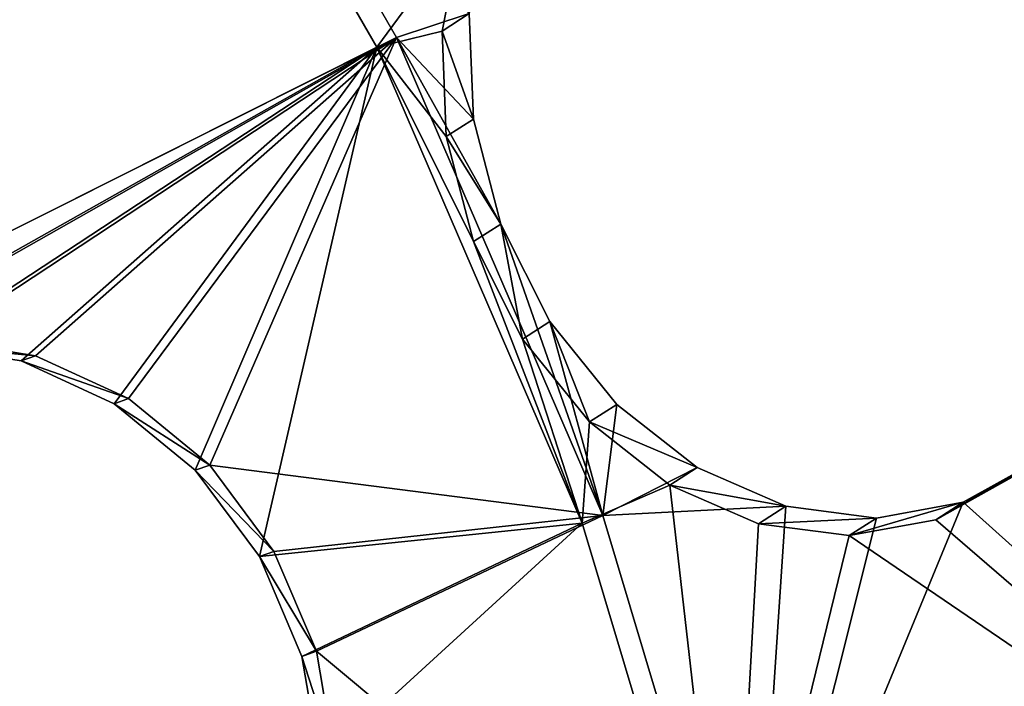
# Model space of a CAD drawing. Header units: millimetres. Extents: x 0 to 2133, y 0 to 2087.
# Tile 864 of 876: x 2057 to 2073, y 160 to 171. Entities that reach past the tile are written whole.
import ezdxf

# ---------------------------------------------------------------- set-up
doc = ezdxf.new("R2010")
doc.units = ezdxf.units.MM
doc.header["$LTSCALE"] = 25.4
doc.layers.get('0').update_dxf_attribs({"true_color": 0xff5454})

# ---------------------------------------------------------------- blocks, each defined once
blk = doc.blocks.new('COSMO-S-3382-4917.STL#2')
at = {"color": 250, "true_color": 0x282828}
mesh = blk.add_polyface(dxfattribs=at)
corners = [(1709.841, 208.672, 1539.288), (1710.486, 206.25, 1539.288), (1709.88, 193.269, 1539.288), (1711.624, 223.971, 1539.288), (1713.18, 228.005, 1539.288), (1715.203, 238.952, 1539.288), (1719.512, 248.991, 1539.288), (1720.53, 253.404, 1539.288), (1729.3, 268.606, 1539.288), (1727.528, 267.125, 1539.288), (1736.1, 279.922, 1539.288), (1742.261, 286.284, 1539.288), (1746.125, 291.615, 1539.288), (1758.024, 301.517, 1539.288), (1757.464, 302.04, 1539.288), (1769.955, 311.052, 1539.288), (1776.134, 313.868, 1539.288), (1783.424, 318.522, 1539.288), (1796.071, 322.98, 1539.288), (1797.683, 324.347, 1539.288), (1817.262, 328.591, 1539.288), (1812.531, 328.445, 1539.288), (1827.758, 330.758, 1539.288), (1839.095, 330.541, 1539.288), (1843.153, 331.254, 1539.288), (1860.945, 328.773, 1539.288), (1858.498, 329.925, 1539.288), (1873.578, 326.791, 1539.288), (1882.181, 323.337, 1539.288), (1888.182, 321.895, 1539.288), (1902.193, 314.391, 1539.288), (1902.104, 315.307, 1539.288), (1915.15, 307.118, 1539.288), (1920.405, 302.191, 1539.288), (1927.135, 297.443, 1539.288), (1936.294, 287.09, 1539.288), (1937.892, 286.419, 1539.288), (1949.402, 269.52, 1539.288), (1947.269, 274.2, 1539.288), (1955.136, 260.958, 1539.288), (1959.352, 249.987, 1539.288), (1961.381, 246.878, 1539.288), (1965.858, 229.054, 1539.288), (1965.917, 232.159, 1539.288), (1968.732, 207.323, 1539.288), (1968.68, 217.006, 1539.288), (1969.632, 201.633, 1539.288), (1968.758, 186.255, 1539.288), (1711.741, 177.98, 1539.288), (1711.508, 184.353, 1539.288), (1716.215, 162.944, 1539.288), (1715.397, 163.017, 1539.288), (1720.797, 148.592, 1539.288), (1724.472, 142.638, 1539.288), (1727.865, 134.907, 1539.288), (1736.043, 124.02, 1539.288), (1736.502, 122.154, 1539.288), (1750.594, 107.625, 1539.288), (1746.587, 110.512, 1539.288), (1757.978, 100.145, 1539.288), (1767.706, 93.925, 1539.288), (1767.283, 93.294, 1539.288), (1770.516, 91.197, 1539.288), (1786.887, 83.314, 1539.288), (1784.023, 83.796, 1539.288), (1798.311, 78.043, 1539.288), (1807.586, 76.097, 1539.288), (1813.179, 74.021, 1539.288), (1829.206, 72.482, 1539.288), (1828.419, 71.786, 1539.288), (1843.816, 71.369, 1539.288), (1851.127, 72.573, 1539.288), (1859.154, 72.776, 1539.288), (1872.717, 76.367, 1539.288), (1874.218, 75.987, 1539.288), (1893.355, 83.756, 1539.288), (1888.797, 80.957, 1539.288), (1902.685, 87.616, 1539.288), (1912.448, 94.526, 1539.288), (1915.688, 95.872, 1539.288), (1929.445, 108.368, 1539.288), (1927.624, 105.607, 1539.288), (1938.325, 116.686, 1539.288), (1943.859, 124.883, 1539.288), (1947.64, 128.953, 1539.288), (1955.275, 143.597, 1539.288), (1955.438, 142.235, 1539.288), (1963.364, 163.97, 1539.288), (1961.612, 156.346, 1539.288), (1966.073, 171.089, 1539.288), (1967.893, 185.418, 1539.288)]
mesh.append_faces([[corners[k] for k in face] for face in [(0, 1, 2), (1, 3, 4), (4, 5, 6), (6, 7, 8), (8, 10, 11), (11, 12, 13), (13, 15, 16), (16, 17, 18), (18, 19, 20), (20, 22, 23), (23, 24, 25), (25, 27, 28), (28, 29, 30), (30, 32, 33), (33, 34, 35), (35, 36, 37), (37, 39, 40), (40, 41, 42), (42, 43, 44), (48, 50, 51), (51, 50, 52), (52, 53, 54), (54, 55, 56), (56, 57, 58), (58, 57, 59), (59, 60, 61), (61, 60, 62), (62, 63, 64), (64, 63, 65), (65, 66, 67), (67, 68, 69), (69, 68, 70), (70, 71, 72), (72, 73, 74), (74, 75, 76), (76, 75, 77), (77, 78, 79), (79, 80, 81), (81, 80, 82), (82, 83, 84), (84, 85, 86), (86, 87, 88), (88, 87, 89), (89, 90, 47)]], dxfattribs={"vtx0": -1, "vtx1": -1, "color": 250})
mesh.append_faces([[corners[k] for k in face] for face in [(1, 0, 3), (4, 3, 5), (6, 5, 7), (8, 7, 9), (8, 9, 10), (11, 10, 12), (13, 12, 14), (13, 14, 15), (16, 15, 17), (18, 17, 19), (20, 19, 21), (20, 21, 22), (23, 22, 24), (25, 24, 26), (25, 26, 27), (28, 27, 29), (30, 29, 31), (30, 31, 32), (33, 32, 34), (35, 34, 36), (37, 36, 38), (37, 38, 39), (40, 39, 41), (42, 41, 43), (44, 43, 45), (44, 45, 46), (44, 46, 47), (1, 48, 2), (48, 1, 49), (48, 49, 50), (52, 50, 53), (54, 53, 55), (56, 55, 57), (59, 57, 60), (62, 60, 63), (65, 63, 66), (67, 66, 68), (70, 68, 71), (72, 71, 73), (74, 73, 75), (77, 75, 78), (79, 78, 80), (82, 80, 83), (84, 83, 85), (86, 85, 87), (89, 87, 90), (47, 90, 44)]], dxfattribs={"vtx0": -1, "vtx2": -1, "color": 250})
mesh = blk.add_polyface(dxfattribs=at)
corners = [(1735.545, 182.32, 1669.288), (1734.489, 198.294, 1669.288), (1734.03, 194.764, 1669.288), (1736.958, 178.45, 1669.288), (1738.52, 170.143, 1669.288), (1743.139, 159.432, 1669.288), (1742.915, 158.403, 1669.288), (1748.668, 147.265, 1669.288), (1752.806, 141.927, 1669.288), (1755.697, 136.885, 1669.288), (1765.612, 126.568, 1669.288), (1763.905, 127.41, 1669.288), (1773.176, 118.973, 1669.288), (1781.093, 113.91, 1669.288), (1780.749, 113.397, 1669.288), (1783.38, 111.69, 1669.288), (1798.69, 104.411, 1669.288), (1794.373, 105.666, 1669.288), (1806.002, 100.985, 1669.288), (1817.766, 98.414, 1669.288), (1818.103, 97.711, 1669.288), (1837.633, 96.135, 1669.288), (1830.506, 95.892, 1669.288), (1843.037, 95.552, 1669.288), (1857.572, 97.657, 1669.288), (1855.52, 96.697, 1669.288), (1867.781, 99.311, 1669.288), (1876.863, 102.925, 1669.288), (1879.646, 103.356, 1669.288), (1894.808, 111.749, 1669.288), (1890.949, 108.776, 1669.288), (1901.532, 115.495, 1669.288), (1910.759, 123.809, 1669.288), (1911.247, 123.418, 1669.288), (1924.139, 138.671, 1669.288), (1919.955, 132.435, 1669.288), (1927.537, 142.418, 1669.288), (1934.465, 155.795, 1669.288), (1933.884, 153.229, 1669.288), (1938.908, 164.713, 1669.288), (1941.363, 174.565, 1669.288), (1942.539, 176.712, 1669.288), (1944.585, 194.301, 1669.288), (1944.725, 189.056, 1669.288), (1944.661, 214.083, 1669.288), (1945.436, 201.571, 1669.288), (1735.449, 219.752, 1669.288), (1733.998, 207.3, 1669.288), (1735.82, 218.247, 1669.288), (1738.363, 231.944, 1669.288), (1740.903, 237.587, 1669.288), (1742.698, 243.706, 1669.288), (1749.554, 255.616, 1669.288), (1748.393, 254.874, 1669.288), (1755.37, 265.289, 1669.288), (1761.461, 271.682, 1669.288), (1763.529, 274.805, 1669.288), (1776.193, 285.204, 1669.288), (1772.757, 283.29, 1669.288), (1782.924, 290.624, 1669.288), (1793.219, 295.693, 1669.288), (1793.886, 296.705, 1669.288), (1811.921, 302.771, 1669.288), (1805.491, 301.445, 1669.288), (1817.575, 304.781, 1669.288), (1831.625, 306.182, 1669.288), (1829.968, 306.663, 1669.288), (1842.498, 307.066, 1669.288), (1851.619, 305.802, 1669.288), (1854.987, 305.985, 1669.288), (1871.179, 301.645, 1669.288), (1867.26, 303.434, 1669.288), (1879.146, 299.45, 1669.288), (1889.599, 293.861, 1669.288), (1890.477, 294.088, 1669.288), (1906.213, 282.732, 1669.288), (1901.094, 287.423, 1669.288), (1910.849, 279.549, 1669.288), (1920.421, 268.66, 1669.288), (1919.603, 270.577, 1669.288), (1927.235, 260.632, 1669.288), (1931.708, 252.154, 1669.288), (1933.638, 249.854, 1669.288), (1939.668, 233.809, 1669.288), (1938.72, 238.395, 1669.288), (1942.412, 226.415, 1669.288), (1944.013, 214.29, 1669.288)]
mesh.append_faces([[corners[k] for k in face] for face in [(44, 43, 45), (2, 46, 47)]], dxfattribs={"vtx0": -1, "color": 250})
mesh.append_faces([[corners[k] for k in face] for face in [(0, 1, 2), (1, 0, 3), (3, 4, 5), (5, 7, 8), (8, 9, 10), (10, 12, 13), (13, 15, 16), (16, 18, 19), (19, 20, 21), (21, 23, 24), (24, 26, 27), (27, 28, 29), (29, 31, 32), (32, 33, 34), (34, 36, 37), (37, 39, 40), (40, 41, 42), (46, 48, 49), (49, 50, 51), (51, 52, 53), (53, 52, 54), (54, 55, 56), (56, 57, 58), (58, 57, 59), (59, 60, 61), (61, 62, 63), (63, 62, 64), (64, 65, 66), (66, 65, 67), (67, 68, 69), (69, 70, 71), (71, 70, 72), (72, 73, 74), (74, 75, 76), (76, 75, 77), (77, 78, 79), (79, 78, 80), (80, 81, 82), (82, 83, 84), (84, 83, 85), (85, 86, 44)]], dxfattribs={"vtx0": -1, "vtx1": -1, "color": 250})
mesh.append_faces([[corners[k] for k in face] for face in [(42, 43, 44), (46, 2, 1)]], dxfattribs={"vtx0": -1, "vtx1": -1, "vtx2": -1, "color": 250})
mesh.append_faces([[corners[k] for k in face] for face in [(3, 0, 4), (5, 4, 6), (5, 6, 7), (8, 7, 9), (10, 9, 11), (10, 11, 12), (13, 12, 14), (13, 14, 15), (16, 15, 17), (16, 17, 18), (19, 18, 20), (21, 20, 22), (21, 22, 23), (24, 23, 25), (24, 25, 26), (27, 26, 28), (29, 28, 30), (29, 30, 31), (32, 31, 33), (34, 33, 35), (34, 35, 36), (37, 36, 38), (37, 38, 39), (40, 39, 41), (42, 41, 43), (46, 1, 48), (49, 48, 50), (51, 50, 52), (54, 52, 55), (56, 55, 57), (59, 57, 60), (61, 60, 62), (64, 62, 65), (67, 65, 68), (69, 68, 70), (72, 70, 73), (74, 73, 75), (77, 75, 78), (80, 78, 81), (82, 81, 83), (85, 83, 86), (44, 86, 42)]], dxfattribs={"vtx0": -1, "vtx2": -1, "color": 250})
mesh = blk.add_polyface(dxfattribs=at)
corners = [(1734.165, 205.552, 1666.919), (1735.133, 201.301, 1666.919), (1734.849, 188.578, 1666.919), (1736.212, 222.415, 1666.919), (1735.839, 213.433, 1666.919), (1737.949, 225.401, 1666.919), (1740.938, 238.731, 1666.919), (1741.435, 237.042, 1666.919), (1748.221, 254.078, 1666.919), (1746.248, 248.201, 1666.919), (1752.324, 258.725, 1666.919), (1757.87, 268.058, 1666.919), (1759.581, 268.472, 1666.919), (1769.638, 280.309, 1666.919), (1767.92, 277.312, 1666.919), (1777.229, 285.123, 1666.919), (1783.218, 290.514, 1666.919), (1787.382, 291.801, 1666.919), (1798.259, 298.408, 1666.919), (1798.242, 297.255, 1666.919), (1809.661, 301.411, 1666.919), (1814.372, 303.787, 1666.919), (1821.486, 304.213, 1666.919), (1831.139, 306.512, 1666.919), (1833.556, 305.624, 1666.919), (1839.632, 306.854, 1666.919), (1839.632, 305.801, 1666.919), (1848.125, 306.512, 1666.919), (1845.708, 305.624, 1666.919), (1857.778, 304.213, 1666.919), (1864.892, 303.787, 1666.919), (1869.603, 301.411, 1666.919), (1881.005, 298.408, 1666.919), (1881.022, 297.255, 1666.919), (1896.046, 290.514, 1666.919), (1891.882, 291.801, 1666.919), (1902.035, 285.123, 1666.919), (1909.627, 280.309, 1666.919), (1911.344, 277.312, 1666.919), (1921.394, 268.058, 1666.919), (1919.683, 268.472, 1666.919), (1926.94, 258.725, 1666.919), (1931.043, 254.078, 1666.919), (1933.016, 248.201, 1666.919), (1938.326, 238.731, 1666.919), (1937.829, 237.042, 1666.919), (1941.315, 225.401, 1666.919), (1943.052, 222.415, 1666.919), (1943.425, 213.433, 1666.919), (1945.099, 205.552, 1666.919), (1944.131, 201.301, 1666.919), (1944.415, 188.578, 1666.919), (1735.839, 189.17, 1666.919), (1738.247, 171.935, 1666.919), (1737.949, 177.202, 1666.919), (1741.435, 165.561, 1666.919), (1744.27, 156.052, 1666.919), (1746.248, 154.402, 1666.919), (1752.764, 141.341, 1666.919), (1752.324, 143.878, 1666.919), (1759.581, 134.131, 1666.919), (1763.507, 128.182, 1666.919), (1767.92, 125.291, 1666.919), (1776.222, 116.918, 1666.919), (1777.229, 117.48, 1666.919), (1790.579, 107.839, 1666.919), (1787.382, 110.802, 1666.919), (1798.242, 105.348, 1666.919), (1806.207, 101.181, 1666.919), (1809.661, 101.192, 1666.919), (1822.7, 97.115, 1666.919), (1821.486, 98.39, 1666.919), (1833.556, 96.979, 1666.919), (1839.632, 95.749, 1666.919), (1845.708, 96.979, 1666.919), (1856.564, 97.115, 1666.919), (1857.778, 98.39, 1666.919), (1873.057, 101.181, 1666.919), (1869.603, 101.192, 1666.919), (1881.022, 105.348, 1666.919), (1888.685, 107.839, 1666.919), (1891.882, 110.802, 1666.919), (1903.042, 116.918, 1666.919), (1902.035, 117.48, 1666.919), (1911.344, 125.291, 1666.919), (1915.757, 128.182, 1666.919), (1919.683, 134.131, 1666.919), (1926.5, 141.341, 1666.919), (1926.94, 143.878, 1666.919), (1934.994, 156.052, 1666.919), (1933.016, 154.402, 1666.919), (1937.829, 165.561, 1666.919), (1941.017, 171.935, 1666.919), (1941.315, 177.202, 1666.919), (1943.425, 189.17, 1666.919)]
mesh.append_faces([[corners[k] for k in face] for face in [(0, 1, 2), (1, 3, 4), (4, 3, 5), (5, 6, 7), (7, 8, 9), (9, 8, 10), (10, 11, 12), (12, 13, 14), (14, 13, 15), (15, 16, 17), (17, 18, 19), (19, 18, 20), (20, 21, 22), (22, 23, 24), (24, 25, 26), (26, 27, 28), (28, 27, 29), (29, 30, 31), (31, 32, 33), (33, 34, 35), (35, 34, 36), (36, 37, 38), (38, 39, 40), (40, 39, 41), (41, 42, 43), (43, 44, 45), (45, 44, 46), (46, 47, 48), (48, 49, 50), (2, 52, 53), (52, 2, 1), (53, 55, 56), (56, 57, 58), (58, 60, 61), (61, 62, 63), (63, 64, 65), (65, 67, 68), (68, 69, 70), (70, 72, 73), (73, 74, 75), (75, 76, 77), (77, 79, 80), (80, 81, 82), (82, 84, 85), (85, 86, 87), (87, 88, 89), (89, 91, 92), (92, 93, 51)]], dxfattribs={"vtx0": -1, "vtx1": -1, "color": 250})
mesh.append_faces([[corners[k] for k in face] for face in [(1, 0, 3), (5, 3, 6), (7, 6, 8), (10, 8, 11), (12, 11, 13), (15, 13, 16), (17, 16, 18), (20, 18, 21), (22, 21, 23), (24, 23, 25), (26, 25, 27), (29, 27, 30), (31, 30, 32), (33, 32, 34), (36, 34, 37), (38, 37, 39), (41, 39, 42), (43, 42, 44), (46, 44, 47), (48, 47, 49), (50, 49, 51), (53, 52, 54), (53, 54, 55), (56, 55, 57), (58, 57, 59), (58, 59, 60), (61, 60, 62), (63, 62, 64), (65, 64, 66), (65, 66, 67), (68, 67, 69), (70, 69, 71), (70, 71, 72), (73, 72, 74), (75, 74, 76), (77, 76, 78), (77, 78, 79), (80, 79, 81), (82, 81, 83), (82, 83, 84), (85, 84, 86), (87, 86, 88), (89, 88, 90), (89, 90, 91), (92, 91, 93), (51, 93, 94), (51, 94, 50)]], dxfattribs={"vtx0": -1, "vtx2": -1, "color": 250})
mesh = blk.add_polyface(dxfattribs=at)
corners = [(1896.861, 230.043, 1701.138), (1902.693, 242.778, 1694.288), (1893.138, 236.493, 1701.138), (1907.082, 235.176, 1694.288)]
mesh.append_faces([[corners[k] for k in face] for face in [(0, 1, 2), (1, 0, 3)]], dxfattribs={"vtx0": -1, "color": 250})
mesh = blk.add_polyface(dxfattribs=at)
corners = [(1908.307, 235.577, 1693.427), (1902.693, 242.778, 1694.288), (1907.082, 235.176, 1694.288)]
mesh.append_faces([[corners[k] for k in face] for face in [(0, 1, 2)]], dxfattribs={"color": 250})
mesh = blk.add_polyface(dxfattribs=at)
corners = [(1902.385, 242.575, 1693.573), (1896.584, 229.904, 1700.396), (1892.878, 236.322, 1700.396), (1906.752, 235.011, 1693.573)]
mesh.append_faces([[corners[k] for k in face] for face in [(0, 1, 2), (1, 0, 3)]], dxfattribs={"vtx0": -1, "color": 250})
mesh = blk.add_polyface(dxfattribs=at)
corners = [(1908.177, 236.947, 1692.105), (1906.752, 235.011, 1693.573), (1902.385, 242.575, 1693.573)]
mesh.append_faces([[corners[k] for k in face] for face in [(0, 1, 2)]], dxfattribs={"color": 250})
mesh = blk.add_polyface(dxfattribs=at)
corners = [(1908.177, 236.947, 1692.105), (1908.307, 235.577, 1693.427), (1907.849, 235.28, 1692.828), (1908.634, 237.241, 1692.703)]
mesh.append_faces([[corners[k] for k in face] for face in [(0, 1, 2), (1, 0, 3)]], dxfattribs={"vtx0": -1, "color": 250})
mesh = blk.add_polyface(dxfattribs=at)
corners = [(1908.177, 236.947, 1692.105), (1907.849, 235.28, 1692.828), (1906.752, 235.011, 1693.573)]
mesh.append_faces([[corners[k] for k in face] for face in [(0, 1, 2)]], dxfattribs={"color": 250})
mesh = blk.add_polyface(dxfattribs=at)
corners = [(1908.378, 233.798, 1693.912), (1908.307, 235.577, 1693.427), (1907.082, 235.176, 1694.288)]
mesh.append_faces([[corners[k] for k in face] for face in [(0, 1, 2)]], dxfattribs={"color": 250})
mesh = blk.add_polyface(dxfattribs=at)
corners = [(1907.849, 235.28, 1692.828), (1908.378, 233.798, 1693.912), (1907.919, 233.503, 1693.312), (1908.307, 235.577, 1693.427)]
mesh.append_faces([[corners[k] for k in face] for face in [(0, 1, 2), (1, 0, 3)]], dxfattribs={"vtx0": -1, "color": 250})
mesh = blk.add_polyface(dxfattribs=at)
corners = [(1907.919, 233.503, 1693.312), (1906.752, 235.011, 1693.573), (1907.849, 235.28, 1692.828)]
mesh.append_faces([[corners[k] for k in face] for face in [(0, 1, 2)]], dxfattribs={"color": 250})
mesh = blk.add_polyface(dxfattribs=at)
corners = [(1907.082, 235.176, 1694.288), (1896.861, 230.043, 1701.138), (1897.72, 229.874, 1700.764)]
mesh.append_faces([[corners[k] for k in face] for face in [(0, 1, 2)]], dxfattribs={"color": 250})
mesh = blk.add_polyface(dxfattribs=at)
corners = [(1907.082, 235.176, 1694.288), (1897.72, 229.874, 1700.764), (1899.351, 230.079, 1699.909)]
mesh.append_faces([[corners[k] for k in face] for face in [(0, 1, 2)]], dxfattribs={"color": 250})
mesh = blk.add_polyface(dxfattribs=at)
corners = [(1907.082, 235.176, 1694.288), (1899.351, 230.079, 1699.909), (1901.001, 229.812, 1699.129)]
mesh.append_faces([[corners[k] for k in face] for face in [(0, 1, 2)]], dxfattribs={"color": 250})
mesh = blk.add_polyface(dxfattribs=at)
corners = [(1907.082, 235.176, 1694.288), (1901.001, 229.812, 1699.129), (1902.569, 229.091, 1698.473)]
mesh.append_faces([[corners[k] for k in face] for face in [(0, 1, 2)]], dxfattribs={"color": 250})
mesh = blk.add_polyface(dxfattribs=at)
corners = [(1907.082, 235.176, 1694.288), (1902.569, 229.091, 1698.473), (1903.935, 227.968, 1697.991)]
mesh.append_faces([[corners[k] for k in face] for face in [(0, 1, 2)]], dxfattribs={"color": 250})
mesh = blk.add_polyface(dxfattribs=at)
corners = [(1910.559, 227.117, 1694.288), (1907.082, 235.176, 1694.288), (1903.935, 227.968, 1697.991)]
mesh.append_faces([[corners[k] for k in face] for face in [(0, 1, 2)]], dxfattribs={"color": 250})
mesh = blk.add_polyface(dxfattribs=at)
corners = [(1910.559, 227.117, 1694.288), (1908.839, 232.031, 1694.125), (1907.082, 235.176, 1694.288)]
mesh.append_faces([[corners[k] for k in face] for face in [(0, 1, 2)]], dxfattribs={"color": 250})
mesh = blk.add_polyface(dxfattribs=at)
corners = [(1908.839, 232.031, 1694.125), (1908.378, 233.798, 1693.912), (1907.082, 235.176, 1694.288)]
mesh.append_faces([[corners[k] for k in face] for face in [(0, 1, 2)]], dxfattribs={"color": 250})
mesh = blk.add_polyface(dxfattribs=at)
corners = [(1906.752, 235.011, 1693.573), (1897.477, 229.786, 1699.994), (1896.584, 229.904, 1700.396)]
mesh.append_faces([[corners[k] for k in face] for face in [(0, 1, 2)]], dxfattribs={"color": 250})
mesh = blk.add_polyface(dxfattribs=at)
corners = [(1906.752, 235.011, 1693.573), (1899.109, 229.991, 1699.135), (1897.477, 229.786, 1699.994)]
mesh.append_faces([[corners[k] for k in face] for face in [(0, 1, 2)]], dxfattribs={"color": 250})
mesh = blk.add_polyface(dxfattribs=at)
corners = [(1906.752, 235.011, 1693.573), (1900.76, 229.724, 1698.353), (1899.109, 229.991, 1699.135)]
mesh.append_faces([[corners[k] for k in face] for face in [(0, 1, 2)]], dxfattribs={"color": 250})
mesh = blk.add_polyface(dxfattribs=at)
corners = [(1906.752, 235.011, 1693.573), (1902.326, 229.002, 1697.696), (1900.76, 229.724, 1698.353)]
mesh.append_faces([[corners[k] for k in face] for face in [(0, 1, 2)]], dxfattribs={"color": 250})
mesh = blk.add_polyface(dxfattribs=at)
corners = [(1906.752, 235.011, 1693.573), (1903.692, 227.88, 1697.214), (1902.326, 229.002, 1697.696)]
mesh.append_faces([[corners[k] for k in face] for face in [(0, 1, 2)]], dxfattribs={"color": 250})
mesh = blk.add_polyface(dxfattribs=at)
corners = [(1906.752, 235.011, 1693.573), (1904.773, 226.425, 1696.935), (1903.692, 227.88, 1697.214)]
mesh.append_faces([[corners[k] for k in face] for face in [(0, 1, 2)]], dxfattribs={"color": 250})
mesh = blk.add_polyface(dxfattribs=at)
corners = [(1910.212, 226.99, 1693.573), (1904.773, 226.425, 1696.935), (1906.752, 235.011, 1693.573)]
mesh.append_faces([[corners[k] for k in face] for face in [(0, 1, 2)]], dxfattribs={"color": 250})
mesh = blk.add_polyface(dxfattribs=at)
corners = [(1910.212, 226.99, 1693.573), (1906.752, 235.011, 1693.573), (1908.379, 231.737, 1693.523)]
mesh.append_faces([[corners[k] for k in face] for face in [(0, 1, 2)]], dxfattribs={"color": 250})
mesh = blk.add_polyface(dxfattribs=at)
corners = [(1908.379, 231.737, 1693.523), (1906.752, 235.011, 1693.573), (1907.919, 233.503, 1693.312)]
mesh.append_faces([[corners[k] for k in face] for face in [(0, 1, 2)]], dxfattribs={"color": 250})
mesh = blk.add_polyface(dxfattribs=at)
corners = [(1907.919, 233.503, 1693.312), (1908.839, 232.031, 1694.125), (1908.379, 231.737, 1693.523), (1908.378, 233.798, 1693.912)]
mesh.append_faces([[corners[k] for k in face] for face in [(0, 1, 2), (1, 0, 3)]], dxfattribs={"vtx0": -1, "color": 250})
mesh = blk.add_polyface(dxfattribs=at)
corners = [(1908.839, 232.031, 1694.125), (1909.204, 230.093, 1693.449), (1908.379, 231.737, 1693.523), (1909.664, 230.389, 1694.051)]
mesh.append_faces([[corners[k] for k in face] for face in [(0, 1, 2), (1, 0, 3)]], dxfattribs={"vtx0": -1, "color": 250})
mesh = blk.add_polyface(dxfattribs=at)
corners = [(1910.559, 227.117, 1694.288), (1909.664, 230.389, 1694.051), (1908.839, 232.031, 1694.125)]
mesh.append_faces([[corners[k] for k in face] for face in [(0, 1, 2)]], dxfattribs={"color": 250})
mesh = blk.add_polyface(dxfattribs=at)
corners = [(1910.212, 226.99, 1693.573), (1908.379, 231.737, 1693.523), (1909.204, 230.093, 1693.449)]
mesh.append_faces([[corners[k] for k in face] for face in [(0, 1, 2)]], dxfattribs={"color": 250})
mesh = blk.add_polyface(dxfattribs=at)
corners = [(1909.664, 230.389, 1694.051), (1910.332, 228.695, 1693.094), (1909.204, 230.093, 1693.449), (1910.793, 228.991, 1693.696)]
mesh.append_faces([[corners[k] for k in face] for face in [(0, 1, 2), (1, 0, 3)]], dxfattribs={"vtx0": -1, "color": 250})
mesh = blk.add_polyface(dxfattribs=at)
corners = [(1910.793, 228.991, 1693.696), (1909.664, 230.389, 1694.051), (1910.559, 227.117, 1694.288)]
mesh.append_faces([[corners[k] for k in face] for face in [(0, 1, 2)]], dxfattribs={"color": 250})
mesh = blk.add_polyface(dxfattribs=at)
corners = [(1901.001, 229.812, 1699.129), (1899.109, 229.991, 1699.135), (1900.76, 229.724, 1698.353), (1899.351, 230.079, 1699.909)]
mesh.append_faces([[corners[k] for k in face] for face in [(0, 1, 2), (1, 0, 3)]], dxfattribs={"vtx0": -1, "color": 250})
mesh = blk.add_polyface(dxfattribs=at)
corners = [(1910.332, 228.695, 1693.094), (1910.212, 226.99, 1693.573), (1909.204, 230.093, 1693.449)]
mesh.append_faces([[corners[k] for k in face] for face in [(0, 1, 2)]], dxfattribs={"color": 250})
mesh = blk.add_polyface(dxfattribs=at)
corners = [(1902.569, 229.091, 1698.473), (1900.76, 229.724, 1698.353), (1902.326, 229.002, 1697.696), (1901.001, 229.812, 1699.129)]
mesh.append_faces([[corners[k] for k in face] for face in [(0, 1, 2), (1, 0, 3)]], dxfattribs={"vtx0": -1, "color": 250})
mesh = blk.add_polyface(dxfattribs=at)
corners = [(1903.935, 227.968, 1697.991), (1902.326, 229.002, 1697.696), (1903.692, 227.88, 1697.214), (1902.569, 229.091, 1698.473)]
mesh.append_faces([[corners[k] for k in face] for face in [(0, 1, 2), (1, 0, 3)]], dxfattribs={"vtx0": -1, "color": 250})
mesh = blk.add_polyface(dxfattribs=at)
corners = [(1910.332, 228.695, 1693.094), (1912.15, 227.928, 1693.084), (1911.689, 227.632, 1692.481), (1910.793, 228.991, 1693.696)]
mesh.append_faces([[corners[k] for k in face] for face in [(0, 1, 2), (1, 0, 3)]], dxfattribs={"vtx0": -1, "color": 250})
mesh = blk.add_polyface(dxfattribs=at)
corners = [(1912.15, 227.928, 1693.084), (1910.793, 228.991, 1693.696), (1910.559, 227.117, 1694.288)]
mesh.append_faces([[corners[k] for k in face] for face in [(0, 1, 2)]], dxfattribs={"color": 250})
mesh = blk.add_polyface(dxfattribs=at)
corners = [(1911.689, 227.632, 1692.481), (1910.212, 226.99, 1693.573), (1910.332, 228.695, 1693.094)]
mesh.append_faces([[corners[k] for k in face] for face in [(0, 1, 2)]], dxfattribs={"color": 250})
mesh = blk.add_polyface(dxfattribs=at)
corners = [(1905.016, 226.514, 1697.714), (1903.692, 227.88, 1697.214), (1904.773, 226.425, 1696.935), (1903.935, 227.968, 1697.991)]
mesh.append_faces([[corners[k] for k in face] for face in [(0, 1, 2), (1, 0, 3)]], dxfattribs={"vtx0": -1, "color": 250})
mesh = blk.add_polyface(dxfattribs=at)
corners = [(1910.559, 227.117, 1694.288), (1903.935, 227.968, 1697.991), (1905.016, 226.514, 1697.714)]
mesh.append_faces([[corners[k] for k in face] for face in [(0, 1, 2)]], dxfattribs={"color": 250})
mesh = blk.add_polyface(dxfattribs=at)
corners = [(1916.168, 227.047, 1689.59), (1917.913, 228.058, 1689.098), (1917.454, 227.762, 1688.496), (1916.629, 227.343, 1690.191)]
mesh.append_faces([[corners[k] for k in face] for face in [(0, 1, 2), (1, 0, 3)]], dxfattribs={"vtx0": -1, "color": 250})
mesh = blk.add_polyface(dxfattribs=at)
corners = [(1923.499, 221.178, 1686.352), (1917.913, 228.058, 1689.098), (1916.629, 227.343, 1690.191)]
mesh.append_faces([[corners[k] for k in face] for face in [(0, 1, 2)]], dxfattribs={"color": 250})
mesh = blk.add_polyface(dxfattribs=at)
corners = [(1913.643, 227.275, 1692.257), (1912.15, 227.928, 1693.084), (1910.559, 227.117, 1694.288)]
mesh.append_faces([[corners[k] for k in face] for face in [(0, 1, 2)]], dxfattribs={"color": 250})
mesh = blk.add_polyface(dxfattribs=at)
corners = [(1911.689, 227.632, 1692.481), (1913.643, 227.275, 1692.257), (1913.181, 226.979, 1691.655), (1912.15, 227.928, 1693.084)]
mesh.append_faces([[corners[k] for k in face] for face in [(0, 1, 2), (1, 0, 3)]], dxfattribs={"vtx0": -1, "color": 250})
mesh = blk.add_polyface(dxfattribs=at)
corners = [(1912.717, 218.623, 1693.573), (1910.212, 226.99, 1693.573), (1911.689, 227.632, 1692.481)]
mesh.append_faces([[corners[k] for k in face] for face in [(0, 1, 2)]], dxfattribs={"color": 250})
mesh = blk.add_polyface(dxfattribs=at)
corners = [(1913.181, 226.979, 1691.655), (1912.717, 218.623, 1693.573), (1911.689, 227.632, 1692.481)]
mesh.append_faces([[corners[k] for k in face] for face in [(0, 1, 2)]], dxfattribs={"color": 250})
mesh = blk.add_polyface(dxfattribs=at)
corners = [(1923.085, 221.08, 1685.666), (1916.168, 227.047, 1689.59), (1917.454, 227.762, 1688.496)]
mesh.append_faces([[corners[k] for k in face] for face in [(0, 1, 2)]], dxfattribs={"color": 250})
mesh = blk.add_polyface(dxfattribs=at)
corners = [(1923.499, 221.178, 1686.352), (1916.629, 227.343, 1690.191), (1913.076, 218.708, 1694.288)]
mesh.append_faces([[corners[k] for k in face] for face in [(0, 1, 2)]], dxfattribs={"color": 250})
mesh = blk.add_polyface(dxfattribs=at)
corners = [(1916.629, 227.343, 1690.191), (1915.17, 227.075, 1691.271), (1913.076, 218.708, 1694.288)]
mesh.append_faces([[corners[k] for k in face] for face in [(0, 1, 2)]], dxfattribs={"color": 250})
mesh = blk.add_polyface(dxfattribs=at)
corners = [(1914.709, 226.779, 1690.668), (1916.629, 227.343, 1690.191), (1916.168, 227.047, 1689.59), (1915.17, 227.075, 1691.271)]
mesh.append_faces([[corners[k] for k in face] for face in [(0, 1, 2), (1, 0, 3)]], dxfattribs={"vtx0": -1, "color": 250})
mesh = blk.add_polyface(dxfattribs=at)
corners = [(1910.559, 227.117, 1694.288), (1905.016, 226.514, 1697.714), (1905.733, 224.831, 1697.661)]
mesh.append_faces([[corners[k] for k in face] for face in [(0, 1, 2)]], dxfattribs={"color": 250})
mesh = blk.add_polyface(dxfattribs=at)
corners = [(1913.076, 218.708, 1694.288), (1910.559, 227.117, 1694.288), (1905.733, 224.831, 1697.661)]
mesh.append_faces([[corners[k] for k in face] for face in [(0, 1, 2)]], dxfattribs={"color": 250})
mesh = blk.add_polyface(dxfattribs=at)
corners = [(1913.643, 227.275, 1692.257), (1910.559, 227.117, 1694.288), (1913.076, 218.708, 1694.288)]
mesh.append_faces([[corners[k] for k in face] for face in [(0, 1, 2)]], dxfattribs={"color": 250})
mesh = blk.add_polyface(dxfattribs=at)
corners = [(1915.17, 227.075, 1691.271), (1913.643, 227.275, 1692.257), (1913.076, 218.708, 1694.288)]
mesh.append_faces([[corners[k] for k in face] for face in [(0, 1, 2)]], dxfattribs={"color": 250})
mesh = blk.add_polyface(dxfattribs=at)
corners = [(1913.181, 226.979, 1691.655), (1915.17, 227.075, 1691.271), (1914.709, 226.779, 1690.668), (1913.643, 227.275, 1692.257)]
mesh.append_faces([[corners[k] for k in face] for face in [(0, 1, 2), (1, 0, 3)]], dxfattribs={"vtx0": -1, "color": 250})
mesh = blk.add_polyface(dxfattribs=at)
corners = [(1910.212, 226.99, 1693.573), (1905.489, 224.745, 1696.883), (1904.773, 226.425, 1696.935)]
mesh.append_faces([[corners[k] for k in face] for face in [(0, 1, 2)]], dxfattribs={"color": 250})
mesh = blk.add_polyface(dxfattribs=at)
corners = [(1910.212, 226.99, 1693.573), (1905.794, 222.951, 1697.058), (1905.489, 224.745, 1696.883)]
mesh.append_faces([[corners[k] for k in face] for face in [(0, 1, 2)]], dxfattribs={"color": 250})
mesh = blk.add_polyface(dxfattribs=at)
corners = [(1912.717, 218.623, 1693.573), (1905.794, 222.951, 1697.058), (1910.212, 226.99, 1693.573)]
mesh.append_faces([[corners[k] for k in face] for face in [(0, 1, 2)]], dxfattribs={"color": 250})
mesh = blk.add_polyface(dxfattribs=at)
corners = [(1914.709, 226.779, 1690.668), (1912.717, 218.623, 1693.573), (1913.181, 226.979, 1691.655)]
mesh.append_faces([[corners[k] for k in face] for face in [(0, 1, 2)]], dxfattribs={"color": 250})
mesh = blk.add_polyface(dxfattribs=at)
corners = [(1923.085, 221.08, 1685.666), (1914.709, 226.779, 1690.668), (1916.168, 227.047, 1689.59)]
mesh.append_faces([[corners[k] for k in face] for face in [(0, 1, 2)]], dxfattribs={"color": 250})
mesh = blk.add_polyface(dxfattribs=at)
corners = [(1923.085, 221.08, 1685.666), (1912.717, 218.623, 1693.573), (1914.709, 226.779, 1690.668)]
mesh.append_faces([[corners[k] for k in face] for face in [(0, 1, 2)]], dxfattribs={"color": 250})
mesh = blk.add_polyface(dxfattribs=at)
corners = [(1905.733, 224.831, 1697.661), (1904.773, 226.425, 1696.935), (1905.489, 224.745, 1696.883), (1905.016, 226.514, 1697.714)]
mesh.append_faces([[corners[k] for k in face] for face in [(0, 1, 2), (1, 0, 3)]], dxfattribs={"vtx0": -1, "color": 250})
mesh = blk.add_polyface(dxfattribs=at)
corners = [(1906.037, 223.039, 1697.836), (1905.489, 224.745, 1696.883), (1905.794, 222.951, 1697.058), (1905.733, 224.831, 1697.661)]
mesh.append_faces([[corners[k] for k in face] for face in [(0, 1, 2), (1, 0, 3)]], dxfattribs={"vtx0": -1, "color": 250})
mesh = blk.add_polyface(dxfattribs=at)
corners = [(1913.076, 218.708, 1694.288), (1905.733, 224.831, 1697.661), (1906.037, 223.039, 1697.836)]
mesh.append_faces([[corners[k] for k in face] for face in [(0, 1, 2)]], dxfattribs={"color": 250})

msp = doc.modelspace()

# ---------------------------------------------------------------- block references
at = {"color": 0}
msp.add_blockref('COSMO-S-3382-4917.STL#2', (156.122, -64.446, -4.129), dxfattribs=at)

doc.saveas('drawing.dxf')
